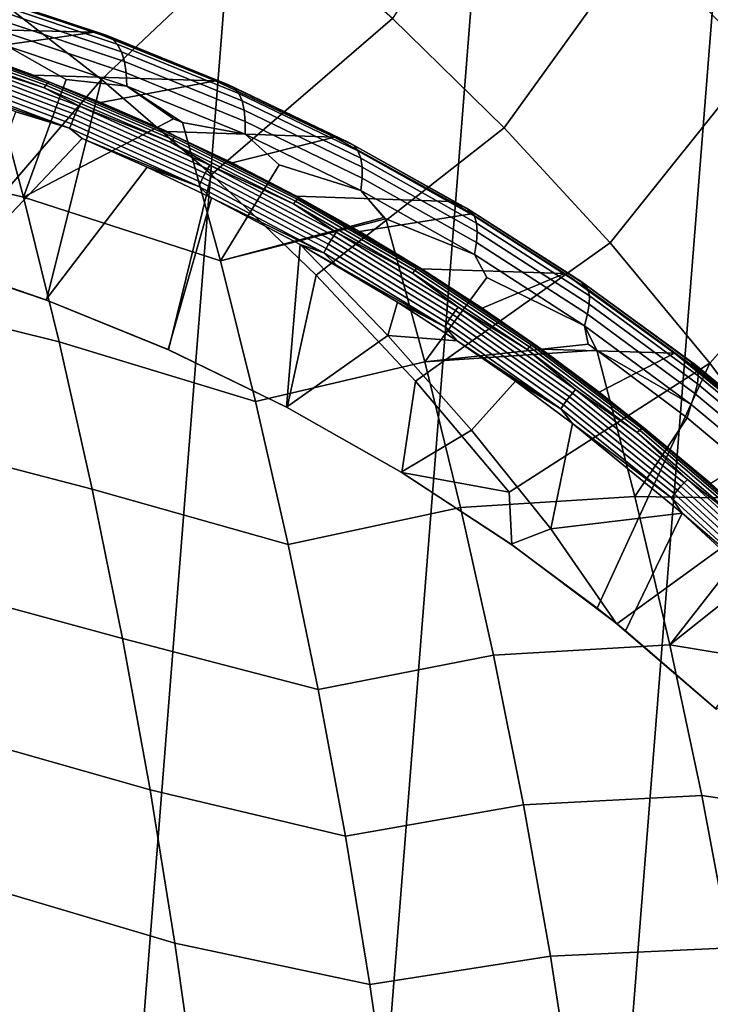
# Model space of a CAD drawing. Header units: metres. Extents: x -167 to 28, y -50 to 27.
# Tile 313 of 331: x 8.89 to 12.59, y 6.46 to 11.73. Entities that reach past the tile are written whole.
import ezdxf

# ---------------------------------------------------------------- set-up
doc = ezdxf.new("R2010")
doc.units = ezdxf.units.M
doc.layers.add('solid_12_065_011_XXX', color=7, linetype='CONTINUOUS')

msp = doc.modelspace()

# ---------------------------------------------------------------- linework, layer by layer
at = {"layer": 'solid_12_065_011_XXX'}
for points in [[(9.666076, 24.778851, 0.2), (5.647253, -25.991018, 0.2), (4.255505, -26.254814, 0.2), (8.333064, 25.258354, 0.2)], [(10.971596, 24.229086, 0.2), (7.02309, -25.653473, 0.2), (5.647253, -25.991018, 0.2), (9.666076, 24.778851, 0.2)], [(12.24579, 23.610701, 0.2), (8.378925, -25.243179, 0.2), (7.02309, -25.653473, 0.2), (10.971596, 24.229086, 0.2)], [(13.485169, 22.925415, 0.2), (9.71078, -24.761368, 0.2), (8.378925, -25.243179, 0.2), (12.24579, 23.610701, 0.2)], [(14.686287, 22.175152, 0.2), (11.015003, -24.209381, 0.2), (9.71078, -24.761368, 0.2), (13.485169, 22.925415, 0.2)], [(15.845693, 21.362082, 0.2), (12.287968, -23.588774, 0.2), (11.015003, -24.209381, 0.2), (14.686287, 22.175152, 0.2)], [(16.960054, 20.48856, 0.2), (13.526011, -22.901344, 0.2), (12.287968, -23.588774, 0.2), (15.845693, 21.362082, 0.2)], [(12.217547, 12.161798, 139.088928), (12.835548, 11.507669, 139.088928), (13.726658, 12.290468, 138.188522), (13.067198, 12.989423, 138.188522)], [(8.71756, 11.883424, 140.70462), (9.332251, 11.407046, 140.70462), (10.261911, 12.287271, 139.928345), (9.605802, 12.806735, 139.928345)], [(11.48829, 11.149128, 139.928345), (12.217547, 12.161798, 139.088928), (11.566253, 12.782784, 139.088928), (10.889979, 11.734233, 139.928345)], [(9.332251, 11.407046, 140.70462), (9.920958, 10.89891, 140.70462), (10.889979, 11.734233, 139.928345), (10.261911, 12.287271, 139.928345)], [(12.055207, 10.533558, 139.928345), (12.835548, 11.507669, 139.088928), (12.217547, 12.161798, 139.088928), (11.48829, 11.149128, 139.928345)], [(8.23439, 11.685901, 141.979401), (7.861302, 11.796115, 142.043854), (8.638883, 11.877503, 144.589615), (9.295193, 11.66105, 144.30368)], [(7.91873, 10.846783, 141.415771), (8.47819, 10.416221, 141.415436), (9.332251, 11.407046, 140.70462), (8.71756, 11.883424, 140.70462)], [(9.356376, 11.645658, 144.378937), (9.295193, 11.66105, 144.30368), (8.638883, 11.877503, 144.589615), (8.692097, 11.866658, 144.669739)], [(9.356376, 11.645658, 144.378937), (8.692097, 11.866658, 144.669739), (8.72732, 11.848028, 144.76004), (9.388983, 11.627685, 144.470352)], [(9.388983, 11.627685, 144.470352), (8.72732, 11.848028, 144.76004), (8.758166, 11.817289, 144.848618), (9.416574, 11.597818, 144.560287)], [(9.416574, 11.597818, 144.560287), (8.758166, 11.817289, 144.848618), (8.784102, 11.774976, 144.933929), (9.438673, 11.556579, 144.647202)], [(9.438673, 11.556579, 144.647202), (8.784102, 11.774976, 144.933929), (8.804677, 11.72182, 145.014511), (9.454896, 11.504679, 144.729568)], [(9.454896, 11.504679, 144.729568), (8.804677, 11.72182, 145.014511), (8.819536, 11.658741, 145.088974), (9.464961, 11.443017, 144.805984)], [(9.920958, 10.89891, 140.70462), (10.482041, 10.360426, 140.70462), (11.48829, 11.149128, 139.928345), (10.889979, 11.734233, 139.928345)], [(8.354903, 11.644226, 141.941086), (8.23439, 11.685901, 141.979401), (9.295193, 11.66105, 144.30368), (8.603483, 11.563924, 141.915512)], [(8.968219, 11.430326, 141.85228), (8.603483, 11.563924, 141.915512), (9.295193, 11.66105, 144.30368), (9.942575, 11.401406, 144.034866)], [(9.464961, 11.443017, 144.805984), (8.819536, 11.658741, 145.088974), (8.828421, 11.586833, 145.155991), (9.468696, 11.372663, 144.875107)], [(10.012377, 11.379923, 144.107208), (9.942575, 11.401406, 144.034866), (9.295193, 11.66105, 144.30368), (9.356376, 11.645658, 144.378937)], [(9.024932, 11.362645, 141.753693), (8.332284, 11.610753, 141.872253), (8.340721, 11.625957, 141.892776), (9.034268, 11.377526, 141.774048)], [(8.497542, 11.534134, 141.825287), (8.332284, 11.610753, 141.872253), (9.024932, 11.362645, 141.753693)], [(9.034268, 11.377526, 141.774048), (8.340721, 11.625957, 141.892776), (8.348343, 11.637236, 141.91597), (9.042561, 11.388565, 141.797134)], [(9.042561, 11.388565, 141.797134), (8.348343, 11.637236, 141.91597), (8.354903, 11.644226, 141.941086), (9.049543, 11.395405, 141.822174)], [(8.354903, 11.644226, 141.941086), (8.603483, 11.563924, 141.915512), (8.968219, 11.430326, 141.85228)], [(9.049543, 11.395405, 141.822174), (8.354903, 11.644226, 141.941086), (8.968219, 11.430326, 141.85228)], [(10.012377, 11.379923, 144.107208), (9.356376, 11.645658, 144.378937), (9.388983, 11.627685, 144.470352), (10.042375, 11.362665, 144.199631)], [(10.042375, 11.362665, 144.199631), (9.388983, 11.627685, 144.470352), (9.416574, 11.597818, 144.560287), (10.066721, 11.333779, 144.290833)], [(10.066721, 11.333779, 144.290833), (9.416574, 11.597818, 144.560287), (9.438673, 11.556579, 144.647202), (10.084994, 11.293765, 144.379181)], [(8.564408, 11.58311, 145.335815), (7.872262, 11.025725, 146.106873), (8.914357, 10.778424, 145.612762), (8.709166, 11.543027, 145.269608)], [(8.828421, 11.586833, 145.155991), (8.709166, 11.543027, 145.269608), (8.914357, 10.778424, 145.612762), (9.143484, 11.408645, 145.07547)], [(9.468696, 11.372663, 144.875107), (8.828421, 11.586833, 145.155991), (9.143484, 11.408645, 145.07547)], [(10.084994, 11.293765, 144.379181), (9.438673, 11.556579, 144.647202), (9.454896, 11.504679, 144.729568), (10.096876, 11.243315, 144.463181)], [(9.191831, 11.220418, 141.680923), (8.478442, 11.489254, 141.803146), (8.487988, 11.512762, 141.812057), (9.202811, 11.243385, 141.68959)], [(9.202811, 11.243385, 141.68959), (8.487988, 11.512762, 141.812057), (8.497542, 11.534134, 141.825287), (9.213675, 11.264264, 141.702591)], [(9.213675, 11.264264, 141.702591), (8.497542, 11.534134, 141.825287), (9.024932, 11.362645, 141.753693)], [(10.096876, 11.243315, 144.463181), (9.454896, 11.504679, 144.729568), (9.464961, 11.443017, 144.805984), (10.102162, 11.183303, 144.541367)], [(12.589183, 9.889203, 139.928345), (13.418573, 10.822184, 139.088928), (12.835548, 11.507669, 139.088928), (12.055207, 10.533558, 139.928345)], [(9.161662, 11.14656, 141.683029), (8.452876, 11.413662, 141.804459), (8.4606, 11.438894, 141.799286), (9.170919, 11.171215, 141.677582)], [(9.170919, 11.171215, 141.677582), (8.4606, 11.438894, 141.799286), (8.469214, 11.464365, 141.798843), (9.181085, 11.196101, 141.67688)], [(9.181085, 11.196101, 141.67688), (8.469214, 11.464365, 141.798843), (8.478442, 11.489254, 141.803146), (9.191831, 11.220418, 141.680923)], [(10.102162, 11.183303, 144.541367), (9.464961, 11.443017, 144.805984), (9.468696, 11.372663, 144.875107), (10.100761, 11.114769, 144.612381)], [(9.161662, 11.14656, 141.683029), (8.51522, 11.365979, 141.802307), (8.452876, 11.413662, 141.804459)], [(8.47819, 10.416221, 141.415436), (9.036942, 10.226632, 141.303391), (9.332251, 11.407046, 140.70462)], [(9.468696, 11.372663, 144.875107), (9.143484, 11.408645, 145.07547), (8.914357, 10.778424, 145.612762), (9.717059, 11.198026, 144.829529)], [(9.049543, 11.395405, 141.822174), (8.968219, 11.430326, 141.85228), (9.942575, 11.401406, 144.034866), (9.328243, 11.28526, 141.789749)], [(9.7119, 11.087333, 141.657669), (9.034268, 11.377526, 141.774048), (9.042561, 11.388565, 141.797134), (9.720849, 11.09809, 141.680634)], [(9.691479, 9.960178, 141.171524), (9.920958, 10.89891, 140.70462), (9.332251, 11.407046, 140.70462), (9.036942, 10.226632, 141.303391)], [(9.720849, 11.09809, 141.680634), (9.042561, 11.388565, 141.797134), (9.049543, 11.395405, 141.822174), (9.728243, 11.104753, 141.705612)], [(9.049543, 11.395405, 141.822174), (9.328243, 11.28526, 141.789749), (9.683201, 11.128894, 141.727997)], [(9.728243, 11.104753, 141.705612), (9.049543, 11.395405, 141.822174), (9.683201, 11.128894, 141.727997)], [(9.683201, 11.128894, 141.727997), (9.328243, 11.28526, 141.789749), (9.942575, 11.401406, 144.034866), (10.579131, 11.099115, 143.783493)], [(10.657018, 11.070475, 143.855225), (10.579131, 11.099115, 143.783493), (9.942575, 11.401406, 144.034866), (10.012377, 11.379923, 144.107208)], [(9.161662, 11.14656, 141.683029), (8.874052, 11.234645, 141.74086), (8.51522, 11.365979, 141.802307)], [(9.701684, 11.072828, 141.637451), (9.024932, 11.362645, 141.753693), (9.034268, 11.377526, 141.774048), (9.7119, 11.087333, 141.657669)], [(9.213675, 11.264264, 141.702591), (9.024932, 11.362645, 141.753693), (9.701684, 11.072828, 141.637451)], [(9.468696, 11.372663, 144.875107), (9.717059, 11.198026, 144.829529), (9.766384, 11.178111, 144.808929)], [(10.100761, 11.114769, 144.612381), (9.468696, 11.372663, 144.875107), (9.766384, 11.178111, 144.808929)], [(10.657018, 11.070475, 143.855225), (10.012377, 11.379923, 144.107208), (10.042375, 11.362665, 144.199631), (10.684438, 11.053985, 143.948608)], [(10.684438, 11.053985, 143.948608), (10.042375, 11.362665, 144.199631), (10.066721, 11.333779, 144.290833), (10.705575, 11.026175, 144.040924)], [(10.705575, 11.026175, 144.040924), (10.066721, 11.333779, 144.290833), (10.084994, 11.293765, 144.379181), (10.720064, 10.987526, 144.130585)], [(10.720064, 10.987526, 144.130585), (10.084994, 11.293765, 144.379181), (10.096876, 11.243315, 144.463181), (10.727653, 10.938708, 144.216034)], [(9.161662, 11.14656, 141.683029), (9.228229, 11.092056, 141.680099), (8.562289, 10.389958, 142.182861), (8.874052, 11.234645, 141.74086)], [(9.887273, 10.906858, 141.561356), (9.191831, 11.220418, 141.680923), (9.202811, 11.243385, 141.68959), (9.899656, 10.929193, 141.569778)], [(9.899656, 10.929193, 141.569778), (9.202811, 11.243385, 141.68959), (9.213675, 11.264264, 141.702591), (9.911798, 10.949495, 141.582565)], [(9.911798, 10.949495, 141.582565), (9.213675, 11.264264, 141.702591), (9.701684, 11.072828, 141.637451)], [(10.727653, 10.938708, 144.216034), (10.096876, 11.243315, 144.463181), (10.102162, 11.183303, 144.541367), (10.72821, 10.880568, 144.295792)], [(9.717059, 11.198026, 144.829529), (8.914357, 10.778424, 145.612762), (9.968904, 10.436414, 145.126602), (9.766384, 11.178111, 144.808929)], [(9.863363, 10.859007, 141.558533), (9.170919, 11.171215, 141.677582), (9.181085, 11.196101, 141.67688), (9.875044, 10.883209, 141.557571)], [(9.875044, 10.883209, 141.557571), (9.181085, 11.196101, 141.67688), (9.191831, 11.220418, 141.680923), (9.887273, 10.906858, 141.561356)], [(10.100761, 11.114769, 144.612381), (9.766384, 11.178111, 144.808929), (9.968904, 10.436414, 145.126602), (10.284197, 10.951275, 144.598129)], [(10.72821, 10.880568, 144.295792), (10.102162, 11.183303, 144.541367), (10.100761, 11.114769, 144.612381), (10.721727, 10.81411, 144.368469)], [(9.852607, 10.835028, 141.56424), (9.161662, 11.14656, 141.683029), (9.170919, 11.171215, 141.677582), (9.863363, 10.859007, 141.558533)], [(9.852607, 10.835028, 141.56424), (9.228229, 11.092056, 141.680099), (9.161662, 11.14656, 141.683029)], [(9.728243, 11.104753, 141.705612), (9.683201, 11.128894, 141.727997), (10.579131, 11.099115, 143.783493), (10.032739, 10.961406, 141.667084)], [(10.482041, 10.360426, 140.70462), (11.01394, 9.793096, 140.70462), (12.055207, 10.533558, 139.928345), (11.48829, 11.149128, 139.928345)], [(9.228229, 11.092056, 141.680099), (9.577417, 10.938336, 141.620087), (9.033636, 10.228005, 142.091064), (8.562289, 10.389958, 142.182861)], [(9.852607, 10.835028, 141.56424), (9.577417, 10.938336, 141.620087), (9.228229, 11.092056, 141.680099)], [(10.36005, 10.742232, 141.524033), (9.701684, 11.072828, 141.637451), (9.7119, 11.087333, 141.657669), (10.371123, 10.756307, 141.544083)], [(9.911798, 10.949495, 141.582565), (9.701684, 11.072828, 141.637451), (10.36005, 10.742232, 141.524033)], [(10.371123, 10.756307, 141.544083), (9.7119, 11.087333, 141.657669), (9.720849, 11.09809, 141.680634), (10.380711, 10.766744, 141.56694)], [(10.380711, 10.766744, 141.56694), (9.720849, 11.09809, 141.680634), (9.728243, 11.104753, 141.705612), (10.388504, 10.773207, 141.591858)], [(9.728243, 11.104753, 141.705612), (10.032739, 10.961406, 141.667084), (10.376522, 10.782982, 141.607101)], [(10.388504, 10.773207, 141.591858), (9.728243, 11.104753, 141.705612), (10.376522, 10.782982, 141.607101)], [(10.376522, 10.782982, 141.607101), (10.032739, 10.961406, 141.667084), (10.579131, 11.099115, 143.783493), (11.202695, 10.754796, 143.549698)], [(10.721727, 10.81411, 144.368469), (10.100761, 11.114769, 144.612381), (10.284197, 10.951275, 144.598129)], [(11.287173, 10.718595, 143.623352), (11.202695, 10.754796, 143.549698), (10.579131, 11.099115, 143.783493), (10.657018, 11.070475, 143.855225)], [(11.287173, 10.718595, 143.623352), (10.657018, 11.070475, 143.855225), (10.684438, 11.053985, 143.948608), (11.312069, 10.702912, 143.717575)], [(7.872262, 11.025725, 146.106873), (8.055137, 10.264142, 146.429916), (9.105672, 10.003381, 145.930328), (8.914357, 10.778424, 145.612762)], [(11.312069, 10.702912, 143.717575), (10.684438, 11.053985, 143.948608), (10.705575, 11.026175, 144.040924), (11.330062, 10.676263, 143.810883)], [(11.330062, 10.676263, 143.810883), (10.705575, 11.026175, 144.040924), (10.720064, 10.987526, 144.130585), (11.34084, 10.639107, 143.901688)], [(11.34084, 10.639107, 143.901688), (10.720064, 10.987526, 144.130585), (10.727653, 10.938708, 144.216034), (11.344217, 10.59209, 143.988419)], [(9.577417, 10.938336, 141.620087), (9.921265, 10.773703, 141.560898), (9.688383, 9.96174, 141.963028), (9.033636, 10.228005, 142.091064)], [(9.852607, 10.835028, 141.56424), (9.921265, 10.773703, 141.560898), (9.577417, 10.938336, 141.620087)], [(10.561977, 10.549655, 141.444992), (9.887273, 10.906858, 141.561356), (9.899656, 10.929193, 141.569778), (10.575726, 10.571268, 141.453186)], [(10.575726, 10.571268, 141.453186), (9.899656, 10.929193, 141.569778), (9.911798, 10.949495, 141.582565), (10.589108, 10.590913, 141.465759)], [(10.589108, 10.590913, 141.465759), (9.911798, 10.949495, 141.582565), (10.36005, 10.742232, 141.524033)], [(10.721727, 10.81411, 144.368469), (10.284197, 10.951275, 144.598129), (9.968904, 10.436414, 145.126602), (10.843979, 10.668252, 144.381271)], [(11.344217, 10.59209, 143.988419), (10.727653, 10.938708, 144.216034), (10.72821, 10.880568, 144.295792), (11.340134, 10.536025, 144.06955)], [(10.326851, 9.652152, 141.042892), (10.482041, 10.360426, 140.70462), (9.920958, 10.89891, 140.70462), (9.691479, 9.960178, 141.171524)], [(10.522936, 10.480142, 141.448624), (9.852607, 10.835028, 141.56424), (9.863363, 10.859007, 141.558533), (10.535151, 10.503348, 141.442673)], [(10.535151, 10.503348, 141.442673), (9.863363, 10.859007, 141.558533), (9.875044, 10.883209, 141.557571), (10.548306, 10.526771, 141.441452)], [(10.548306, 10.526771, 141.441452), (9.875044, 10.883209, 141.557571), (9.887273, 10.906858, 141.561356), (10.561977, 10.549655, 141.444992)], [(11.340134, 10.536025, 144.06955), (10.72821, 10.880568, 144.295792), (10.721727, 10.81411, 144.368469), (11.328662, 10.471883, 144.143677)], [(10.522936, 10.480142, 141.448624), (9.921265, 10.773703, 141.560898), (9.852607, 10.835028, 141.56424)], [(10.721727, 10.81411, 144.368469), (10.843979, 10.668252, 144.381271), (10.855263, 10.662127, 144.377014)], [(11.328662, 10.471883, 144.143677), (10.721727, 10.81411, 144.368469), (10.855263, 10.662127, 144.377014)], [(13.088758, 9.217826, 139.928345), (13.965032, 10.107207, 139.088928), (13.418573, 10.822184, 139.088928), (12.589183, 9.889203, 139.928345)], [(8.914357, 10.778424, 145.612762), (9.105672, 10.003381, 145.930328), (10.157654, 9.683385, 145.421494), (9.968904, 10.436414, 145.126602)], [(9.921265, 10.773703, 141.560898), (10.395305, 10.523935, 141.479156), (10.32358, 9.654088, 141.838242), (9.688383, 9.96174, 141.963028)], [(10.522936, 10.480142, 141.448624), (10.395305, 10.523935, 141.479156), (9.921265, 10.773703, 141.560898)], [(10.997584, 10.371943, 141.413879), (10.36005, 10.742232, 141.524033), (10.371123, 10.756307, 141.544083), (11.009487, 10.385535, 141.433792)], [(11.009487, 10.385535, 141.433792), (10.371123, 10.756307, 141.544083), (10.380711, 10.766744, 141.56694), (11.019693, 10.395613, 141.456543)], [(10.714218, 10.593819, 141.548096), (10.376522, 10.782982, 141.607101), (11.202695, 10.754796, 143.549698), (11.313045, 10.688614, 143.509628)], [(10.388504, 10.773207, 141.591858), (10.376522, 10.782982, 141.607101), (10.714218, 10.593819, 141.548096)], [(11.019693, 10.395613, 141.456543), (10.380711, 10.766744, 141.56694), (10.388504, 10.773207, 141.591858), (11.027874, 10.401852, 141.4814)], [(11.027874, 10.401852, 141.4814), (10.388504, 10.773207, 141.591858), (10.714218, 10.593819, 141.548096)], [(11.287173, 10.718595, 143.623352), (11.313045, 10.688614, 143.509628), (11.202695, 10.754796, 143.549698)], [(10.589108, 10.590913, 141.465759), (10.36005, 10.742232, 141.524033), (10.997584, 10.371943, 141.413879)], [(11.9221, 10.294109, 143.300156), (11.313045, 10.688614, 143.509628), (11.287173, 10.718595, 143.623352), (11.899778, 10.325753, 143.41156)], [(11.899778, 10.325753, 143.41156), (11.287173, 10.718595, 143.623352), (11.312069, 10.702912, 143.717575), (11.922226, 10.31091, 143.506531)], [(11.922226, 10.31091, 143.506531), (11.312069, 10.702912, 143.717575), (11.330062, 10.676263, 143.810883), (11.937163, 10.285495, 143.600723)], [(9.968904, 10.436414, 145.126602), (10.855263, 10.662127, 144.377014), (10.843979, 10.668252, 144.381271)], [(10.157654, 9.683385, 145.421494), (11.062909, 9.896018, 144.683197), (10.855263, 10.662127, 144.377014), (9.968904, 10.436414, 145.126602)], [(11.045505, 10.394119, 141.490128), (10.714218, 10.593819, 141.548096), (11.313045, 10.688614, 143.509628), (11.810922, 10.369161, 143.333557)], [(11.328662, 10.471883, 144.143677), (10.855263, 10.662127, 144.377014), (11.062909, 9.896018, 144.683197), (11.395407, 10.348571, 144.178864)], [(11.9221, 10.294109, 143.300156), (11.810922, 10.369161, 143.333557), (11.313045, 10.688614, 143.509628)], [(11.937163, 10.285495, 143.600723), (11.330062, 10.676263, 143.810883), (11.34084, 10.639107, 143.901688), (11.944332, 10.249949, 143.692535)], [(11.944332, 10.249949, 143.692535), (11.34084, 10.639107, 143.901688), (11.344217, 10.59209, 143.988419), (11.94361, 10.204886, 143.780334)], [(11.198154, 10.128093, 141.329071), (10.548306, 10.526771, 141.441452), (10.561977, 10.549655, 141.444992), (11.213222, 10.150122, 141.332367)], [(11.213222, 10.150122, 141.332367), (10.561977, 10.549655, 141.444992), (10.575726, 10.571268, 141.453186), (11.228289, 10.170924, 141.340317)], [(11.228289, 10.170924, 141.340317), (10.575726, 10.571268, 141.453186), (10.589108, 10.590913, 141.465759), (11.242872, 10.189832, 141.352692)], [(11.242872, 10.189832, 141.352692), (10.589108, 10.590913, 141.465759), (10.997584, 10.371943, 141.413879)], [(11.027874, 10.401852, 141.4814), (10.714218, 10.593819, 141.548096), (11.045505, 10.394119, 141.490128)], [(11.94361, 10.204886, 143.780334), (11.344217, 10.59209, 143.988419), (11.340134, 10.536025, 144.06955), (11.935008, 10.151089, 143.86264)], [(10.395305, 10.523935, 141.479156), (10.864906, 10.037545, 141.479477), (10.32358, 9.654088, 141.838242)], [(10.917498, 10.21606, 141.388916), (10.864906, 10.037545, 141.479477), (10.395305, 10.523935, 141.479156)], [(10.591626, 10.41235, 141.445251), (10.917498, 10.21606, 141.388916), (10.395305, 10.523935, 141.479156)], [(10.522936, 10.480142, 141.448624), (10.591626, 10.41235, 141.445251), (10.395305, 10.523935, 141.479156)], [(11.169944, 10.083206, 141.336731), (10.522936, 10.480142, 141.448624), (10.535151, 10.503348, 141.442673), (11.183572, 10.105546, 141.330536)], [(11.183572, 10.105546, 141.330536), (10.535151, 10.503348, 141.442673), (10.548306, 10.526771, 141.441452), (11.198154, 10.128093, 141.329071)], [(11.01394, 9.793096, 140.70462), (11.515173, 9.1985, 140.70462), (12.589183, 9.889203, 139.928345), (12.055207, 10.533558, 139.928345)], [(11.935008, 10.151089, 143.86264), (11.340134, 10.536025, 144.06955), (11.328662, 10.471883, 144.143677), (11.918674, 10.089488, 143.938019)], [(11.169944, 10.083206, 141.336731), (10.591626, 10.41235, 141.445251), (10.522936, 10.480142, 141.448624)], [(11.918674, 10.089488, 143.938019), (11.328662, 10.471883, 144.143677), (11.395407, 10.348571, 144.178864)], [(8.562289, 10.389958, 142.182861), (9.033636, 10.228005, 142.091064), (9.036942, 10.226632, 141.303391), (8.47819, 10.416221, 141.415436)], [(11.169944, 10.083206, 141.336731), (10.917498, 10.21606, 141.388916), (10.591626, 10.41235, 141.445251)], [(11.611888, 9.963214, 141.30748), (10.997584, 10.371943, 141.413879), (11.009487, 10.385535, 141.433792), (11.624593, 9.976273, 141.327271)], [(11.624593, 9.976273, 141.327271), (11.009487, 10.385535, 141.433792), (11.019693, 10.395613, 141.456543), (11.635395, 9.985953, 141.349915)], [(11.635395, 9.985953, 141.349915), (11.019693, 10.395613, 141.456543), (11.027874, 10.401852, 141.4814), (11.643947, 9.991945, 141.374695)], [(11.027874, 10.401852, 141.4814), (11.045505, 10.394119, 141.490128), (11.37007, 10.1841, 141.433289)], [(11.643947, 9.991945, 141.374695), (11.027874, 10.401852, 141.4814), (11.37007, 10.1841, 141.433289)], [(11.37007, 10.1841, 141.433289), (11.045505, 10.394119, 141.490128), (11.810922, 10.369161, 143.333557)], [(10.940301, 9.304037, 140.918106), (11.01394, 9.793096, 140.70462), (10.482041, 10.360426, 140.70462), (10.326851, 9.652152, 141.042892)], [(11.242872, 10.189832, 141.352692), (10.997584, 10.371943, 141.413879), (11.611888, 9.963214, 141.30748)], [(11.918674, 10.089488, 143.938019), (11.395407, 10.348571, 144.178864), (11.062909, 9.896018, 144.683197), (11.937271, 9.991725, 143.990768)], [(11.687603, 9.963982, 141.377594), (11.37007, 10.1841, 141.433289), (11.810922, 10.369161, 143.333557), (12.401178, 9.943114, 143.134964)], [(11.9221, 10.294109, 143.300156), (12.401178, 9.943114, 143.134964), (11.810922, 10.369161, 143.333557)], [(12.491842, 9.893626, 143.219513), (11.899778, 10.325753, 143.41156), (11.922226, 10.31091, 143.506531), (12.511933, 9.879648, 143.31514)], [(12.510416, 9.861066, 143.110367), (11.9221, 10.294109, 143.300156), (11.899778, 10.325753, 143.41156), (12.491842, 9.893626, 143.219513)], [(12.510416, 9.861066, 143.110367), (12.401178, 9.943114, 143.134964), (11.9221, 10.294109, 143.300156)], [(12.511933, 9.879648, 143.31514), (11.922226, 10.31091, 143.506531), (11.937163, 10.285495, 143.600723), (12.523927, 9.855534, 143.410095)], [(12.523927, 9.855534, 143.410095), (11.937163, 10.285495, 143.600723), (11.944332, 10.249949, 143.692535), (12.527616, 9.821702, 143.502747)], [(8.055137, 10.264142, 146.429916), (8.224896, 9.49, 146.729782), (9.282678, 9.215521, 146.224106), (9.105672, 10.003381, 145.930328)], [(9.033636, 10.228005, 142.091064), (9.688383, 9.96174, 141.963028), (9.691479, 9.960178, 141.171524), (9.036942, 10.226632, 141.303391)], [(12.527616, 9.821702, 143.502747), (11.944332, 10.249949, 143.692535), (11.94361, 10.204886, 143.780334), (12.522935, 9.778739, 143.591492)], [(10.917498, 10.21606, 141.388916), (11.236754, 10.009604, 141.333649), (10.864906, 10.037545, 141.479477)], [(11.169944, 10.083206, 141.336731), (11.236754, 10.009604, 141.333649), (10.917498, 10.21606, 141.388916)], [(11.854661, 9.72961, 141.231735), (11.228289, 10.170924, 141.340317), (11.242872, 10.189832, 141.352692), (11.8704, 9.747705, 141.243896)], [(11.8704, 9.747705, 141.243896), (11.242872, 10.189832, 141.352692), (11.611888, 9.963214, 141.30748)], [(11.643947, 9.991945, 141.374695), (11.37007, 10.1841, 141.433289), (11.687603, 9.963982, 141.377594)], [(12.522935, 9.778739, 143.591492), (11.94361, 10.204886, 143.780334), (11.935008, 10.151089, 143.86264), (12.509966, 9.727387, 143.674774)], [(11.805958, 9.667042, 141.222641), (11.183572, 10.105546, 141.330536), (11.198154, 10.128093, 141.329071), (11.821913, 9.688621, 141.220932)], [(11.821913, 9.688621, 141.220932), (11.198154, 10.128093, 141.329071), (11.213222, 10.150122, 141.332367), (11.838324, 9.709702, 141.223999)], [(11.838324, 9.709702, 141.223999), (11.213222, 10.150122, 141.332367), (11.228289, 10.170924, 141.340317), (11.854661, 9.72961, 141.231735)], [(12.509966, 9.727387, 143.674774), (11.935008, 10.151089, 143.86264), (11.918674, 10.089488, 143.938019), (12.488934, 9.668538, 143.751175)], [(11.790969, 9.645659, 141.229065), (11.169944, 10.083206, 141.336731), (11.183572, 10.105546, 141.330536), (11.805958, 9.667042, 141.222641)], [(11.790969, 9.645659, 141.229065), (11.236754, 10.009604, 141.333649), (11.169944, 10.083206, 141.336731)], [(11.918674, 10.089488, 143.938019), (11.937271, 9.991725, 143.990768), (11.984079, 9.958788, 143.975006)], [(12.488934, 9.668538, 143.751175), (11.918674, 10.089488, 143.938019), (11.984079, 9.958788, 143.975006)], [(11.313077, 9.53022, 141.479248), (10.936676, 9.306505, 141.717239), (10.32358, 9.654088, 141.838242), (10.864906, 10.037545, 141.479477)], [(11.236754, 10.009604, 141.333649), (11.549086, 9.793225, 141.27951), (11.313077, 9.53022, 141.479248), (10.864906, 10.037545, 141.479477)], [(9.105672, 10.003381, 145.930328), (9.282678, 9.215521, 146.224106), (10.332239, 8.918551, 145.694244), (10.157654, 9.683385, 145.421494)], [(11.062909, 9.896018, 144.683197), (11.984079, 9.958788, 143.975006), (11.937271, 9.991725, 143.990768)], [(11.790969, 9.645659, 141.229065), (11.549086, 9.793225, 141.27951), (11.236754, 10.009604, 141.333649)], [(12.200624, 9.517433, 141.205307), (11.611888, 9.963214, 141.30748), (11.624593, 9.976273, 141.327271), (12.214098, 9.52991, 141.224945)], [(11.8704, 9.747705, 141.243896), (11.611888, 9.963214, 141.30748), (12.200624, 9.517433, 141.205307)], [(12.214098, 9.52991, 141.224945), (11.624593, 9.976273, 141.327271), (11.635395, 9.985953, 141.349915), (12.225471, 9.539158, 141.247498)], [(12.225471, 9.539158, 141.247498), (11.635395, 9.985953, 141.349915), (11.643947, 9.991945, 141.374695), (12.23438, 9.54488, 141.272217)], [(11.643947, 9.991945, 141.374695), (11.687603, 9.963982, 141.377594), (11.997799, 9.734001, 141.323135)], [(12.23438, 9.54488, 141.272217), (11.643947, 9.991945, 141.374695), (11.997799, 9.734001, 141.323135)], [(11.997799, 9.734001, 141.323135), (11.687603, 9.963982, 141.377594), (12.401178, 9.943114, 143.134964)], [(9.688383, 9.96174, 141.963028), (10.32358, 9.654088, 141.838242), (10.326851, 9.652152, 141.042892), (9.691479, 9.960178, 141.171524)], [(11.255085, 9.117367, 144.966217), (12.18822, 9.175508, 144.260284), (11.984079, 9.958788, 143.975006), (11.062909, 9.896018, 144.683197)], [(12.468155, 9.597046, 143.816772), (11.984079, 9.958788, 143.975006), (12.18822, 9.175508, 144.260284)], [(12.488934, 9.668538, 143.751175), (11.984079, 9.958788, 143.975006), (12.468155, 9.597046, 143.816772)], [(12.595001, 9.245441, 141.21817), (11.997799, 9.734001, 141.323135), (12.401178, 9.943114, 143.134964), (12.970668, 9.477787, 142.95369)], [(12.510416, 9.861066, 143.110367), (12.970668, 9.477787, 142.95369), (12.401178, 9.943114, 143.134964)], [(10.332239, 8.918551, 145.694244), (11.255085, 9.117367, 144.966217), (11.062909, 9.896018, 144.683197), (10.157654, 9.683385, 145.421494)], [(11.529151, 8.917549, 140.797729), (11.985418, 8.578399, 140.704071), (12.589183, 9.889203, 139.928345), (11.515173, 9.1985, 140.70462)], [(12.090961, 8.494531, 140.682358), (13.088758, 9.217826, 139.928345), (12.589183, 9.889203, 139.928345), (11.985418, 8.578399, 140.704071)], [(13.060488, 9.424001, 143.046661), (12.491842, 9.893626, 143.219513), (12.511933, 9.879648, 143.31514), (13.078333, 9.410906, 143.142853)], [(13.075298, 9.391151, 142.939529), (12.510416, 9.861066, 143.110367), (12.491842, 9.893626, 143.219513), (13.060488, 9.424001, 143.046661)], [(13.075298, 9.391151, 142.939529), (12.970668, 9.477787, 142.95369), (12.510416, 9.861066, 143.110367)], [(13.078333, 9.410906, 143.142853), (12.511933, 9.879648, 143.31514), (12.523927, 9.855534, 143.410095), (13.087513, 9.388151, 143.238464)], [(13.08787, 9.35613, 143.331818), (12.527616, 9.821702, 143.502747), (12.522935, 9.778739, 143.591492), (13.079397, 9.315396, 143.421326)], [(13.087513, 9.388151, 143.238464), (12.523927, 9.855534, 143.410095), (12.527616, 9.821702, 143.502747), (13.08787, 9.35613, 143.331818)], [(10.940301, 9.304037, 140.918106), (11.515173, 9.1985, 140.70462), (11.01394, 9.793096, 140.70462)], [(11.549086, 9.793225, 141.27951), (11.854189, 9.567165, 141.226578), (11.737551, 9.002908, 141.479019), (11.313077, 9.53022, 141.479248)], [(11.790969, 9.645659, 141.229065), (11.854189, 9.567165, 141.226578), (11.549086, 9.793225, 141.27951)], [(13.079397, 9.315396, 143.421326), (12.522935, 9.778739, 143.591492), (12.509966, 9.727387, 143.674774), (13.062243, 9.266657, 143.505432)], [(12.417016, 9.210031, 141.117554), (11.821913, 9.688621, 141.220932), (11.838324, 9.709702, 141.223999), (12.434711, 9.230079, 141.120392)], [(12.434711, 9.230079, 141.120392), (11.838324, 9.709702, 141.223999), (11.854661, 9.72961, 141.231735), (12.452263, 9.24901, 141.127914)], [(12.452263, 9.24901, 141.127914), (11.854661, 9.72961, 141.231735), (11.8704, 9.747705, 141.243896), (12.469107, 9.266215, 141.139893)], [(12.469107, 9.266215, 141.139893), (11.8704, 9.747705, 141.243896), (12.200624, 9.517433, 141.205307)], [(12.23438, 9.54488, 141.272217), (11.997799, 9.734001, 141.323135), (12.595001, 9.245441, 141.21817)], [(13.062243, 9.266657, 143.505432), (12.509966, 9.727387, 143.674774), (12.488934, 9.668538, 143.751175), (13.036702, 9.210755, 143.582657)], [(10.32358, 9.654088, 141.838242), (10.936676, 9.306505, 141.717239), (10.940301, 9.304037, 140.918106), (10.326851, 9.652152, 141.042892)], [(12.383456, 9.169173, 141.126129), (11.790969, 9.645659, 141.229065), (11.805958, 9.667042, 141.222641), (12.399746, 9.189508, 141.119476)], [(12.383456, 9.169173, 141.126129), (11.854189, 9.567165, 141.226578), (11.790969, 9.645659, 141.229065)], [(12.399746, 9.189508, 141.119476), (11.805958, 9.667042, 141.222641), (11.821913, 9.688621, 141.220932), (12.417016, 9.210031, 141.117554)], [(13.036702, 9.210755, 143.582657), (12.488934, 9.668538, 143.751175), (12.468155, 9.597046, 143.816772), (12.986262, 9.163804, 143.656723)], [(12.468155, 9.597046, 143.816772), (12.18822, 9.175508, 144.260284), (12.986262, 9.163804, 143.656723)], [(11.854189, 9.567165, 141.226578), (12.441568, 9.086933, 141.124512), (11.737551, 9.002908, 141.479019)], [(12.383456, 9.169173, 141.126129), (12.441568, 9.086933, 141.124512), (11.854189, 9.567165, 141.226578)], [(12.787669, 9.056813, 141.14975), (12.225471, 9.539158, 141.247498), (12.23438, 9.54488, 141.272217), (12.796916, 9.062244, 141.174408)], [(12.796916, 9.062244, 141.174408), (12.23438, 9.54488, 141.272217), (12.595001, 9.245441, 141.21817)], [(8.224896, 9.49, 146.729782), (8.381327, 8.704242, 147.006058), (9.445142, 8.415854, 146.493713), (9.282678, 9.215521, 146.224106)], [(11.737551, 9.002908, 141.479019), (11.525805, 8.920196, 141.600449), (10.936676, 9.306505, 141.717239), (11.313077, 9.53022, 141.479248)], [(12.761545, 9.036184, 141.107773), (12.200624, 9.517433, 141.205307), (12.214098, 9.52991, 141.224945), (12.775751, 9.048033, 141.127289)], [(12.469107, 9.266215, 141.139893), (12.200624, 9.517433, 141.205307), (12.761545, 9.036184, 141.107773)], [(12.775751, 9.048033, 141.127289), (12.214098, 9.52991, 141.224945), (12.225471, 9.539158, 141.247498), (12.787669, 9.056813, 141.14975)], [(10.936676, 9.306505, 141.717239), (11.525805, 8.920196, 141.600449), (11.529151, 8.917549, 140.797729), (10.940301, 9.304037, 140.918106)], [(10.940301, 9.304037, 140.918106), (11.529151, 8.917549, 140.797729), (11.515173, 9.1985, 140.70462)], [(12.980966, 8.694138, 141.019424), (12.417016, 9.210031, 141.117554), (12.434711, 9.230079, 141.120392), (12.999882, 8.713069, 141.022049)], [(12.999882, 8.713069, 141.022049), (12.434711, 9.230079, 141.120392), (12.452263, 9.24901, 141.127914), (13.018587, 8.730946, 141.029373)], [(13.018587, 8.730946, 141.029373), (12.452263, 9.24901, 141.127914), (12.469107, 9.266215, 141.139893), (13.03648, 8.747191, 141.041168)], [(13.03648, 8.747191, 141.041168), (12.469107, 9.266215, 141.139893), (12.761545, 9.036184, 141.107773)], [(9.282678, 9.215521, 146.224106), (9.445142, 8.415854, 146.493713), (10.492438, 8.142844, 145.944489), (10.332239, 8.918551, 145.694244)], [(11.431477, 8.326839, 145.225983), (12.375909, 8.381265, 144.521164), (12.18822, 9.175508, 144.260284), (11.255085, 9.117367, 144.966217)], [(12.090961, 8.494531, 140.682358), (12.623506, 8.036925, 140.572525), (13.552565, 8.521259, 139.928345), (13.088758, 9.217826, 139.928345)], [(12.18822, 9.175508, 144.260284), (12.375909, 8.381265, 144.521164), (12.986262, 9.163804, 143.656723)], [(12.94492, 8.655556, 141.028442), (12.383456, 9.169173, 141.126129), (12.399746, 9.189508, 141.119476), (12.962446, 8.674759, 141.021576)], [(12.962446, 8.674759, 141.021576), (12.399746, 9.189508, 141.119476), (12.417016, 9.210031, 141.117554), (12.980966, 8.694138, 141.019424)], [(12.375909, 8.381265, 144.521164), (13.161438, 9.005494, 143.604752), (12.986262, 9.163804, 143.656723)], [(12.94492, 8.655556, 141.028442), (12.441568, 9.086933, 141.124512), (12.383456, 9.169173, 141.126129)], [(10.492438, 8.142844, 145.944489), (11.431477, 8.326839, 145.225983), (11.255085, 9.117367, 144.966217), (10.332239, 8.918551, 145.694244)], [(12.441568, 9.086933, 141.124512), (12.13796, 8.456831, 141.478531), (12.087514, 8.497641, 141.488602), (11.737551, 9.002908, 141.479019)], [(12.441568, 9.086933, 141.124512), (12.99663, 8.570952, 141.027908), (12.620273, 8.040274, 141.382095), (12.13796, 8.456831, 141.478531)], [(12.94492, 8.655556, 141.028442), (12.99663, 8.570952, 141.027908), (12.441568, 9.086933, 141.124512)], [(11.737551, 9.002908, 141.479019), (12.087514, 8.497641, 141.488602), (11.525805, 8.920196, 141.600449)], [(12.375909, 8.381265, 144.521164), (13.349333, 8.221542, 143.856277), (13.489424, 8.691352, 143.510376), (13.161438, 9.005494, 143.604752)], [(11.525805, 8.920196, 141.600449), (12.087514, 8.497641, 141.488602), (11.985418, 8.578399, 140.704071), (11.529151, 8.917549, 140.797729)], [(8.381327, 8.704242, 147.006058), (8.52422, 7.907822, 147.258423), (9.592832, 7.60539, 146.7388), (9.445142, 8.415854, 146.493713)], [(12.13796, 8.456831, 141.478531), (12.090961, 8.494531, 140.682358), (11.985418, 8.578399, 140.704071), (12.087514, 8.497641, 141.488602)], [(12.13796, 8.456831, 141.478531), (12.620273, 8.040274, 141.382095), (12.623506, 8.036925, 140.572525), (12.090961, 8.494531, 140.682358)], [(9.445142, 8.415854, 146.493713), (9.592832, 7.60539, 146.7388), (10.638026, 7.357191, 146.17189), (10.492438, 8.142844, 145.944489)], [(11.59183, 7.525453, 145.462112), (12.546555, 7.575721, 144.758347), (12.375909, 8.381265, 144.521164), (11.431477, 8.326839, 145.225983)], [(12.375909, 8.381265, 144.521164), (12.546555, 7.575721, 144.758347), (13.521271, 7.430703, 144.082077), (13.349333, 8.221542, 143.856277)], [(10.638026, 7.357191, 146.17189), (11.59183, 7.525453, 145.462112), (11.431477, 8.326839, 145.225983), (10.492438, 8.142844, 145.944489)], [(8.52422, 7.907822, 147.258423), (8.653371, 7.101695, 147.486496), (9.725525, 6.785146, 146.958984), (9.592832, 7.60539, 146.7388)], [(9.592832, 7.60539, 146.7388), (9.725525, 6.785146, 146.958984), (10.768802, 6.562535, 146.37616), (10.638026, 7.357191, 146.17189)], [(11.735904, 6.714231, 145.674255), (12.699893, 6.759941, 144.971466), (12.546555, 7.575721, 144.758347), (11.59183, 7.525453, 145.462112)], [(12.546555, 7.575721, 144.758347), (12.699893, 6.759941, 144.971466), (13.67575, 6.630024, 144.284943), (13.521271, 7.430703, 144.082077)], [(10.768802, 6.562535, 146.37616), (11.735904, 6.714231, 145.674255), (11.59183, 7.525453, 145.462112), (10.638026, 7.357191, 146.17189)], [(8.653371, 7.101695, 147.486496), (8.768604, 6.286841, 147.689972), (9.843045, 5.95618, 147.153976), (9.725525, 6.785146, 146.958984)], [(9.725525, 6.785146, 146.958984), (9.843045, 5.95618, 147.153976), (10.884604, 5.759857, 146.557022), (10.768802, 6.562535, 146.37616)], [(11.863508, 5.89424, 145.862137), (12.835715, 5.935033, 145.160233), (12.699893, 6.759941, 144.971466), (11.735904, 6.714231, 145.674255)], [(10.884604, 5.759857, 146.557022), (11.863508, 5.89424, 145.862137), (11.735904, 6.714231, 145.674255), (10.768802, 6.562535, 146.37616)]]:
    msp.add_3dface(points, dxfattribs=at)

doc.saveas('drawing.dxf')
